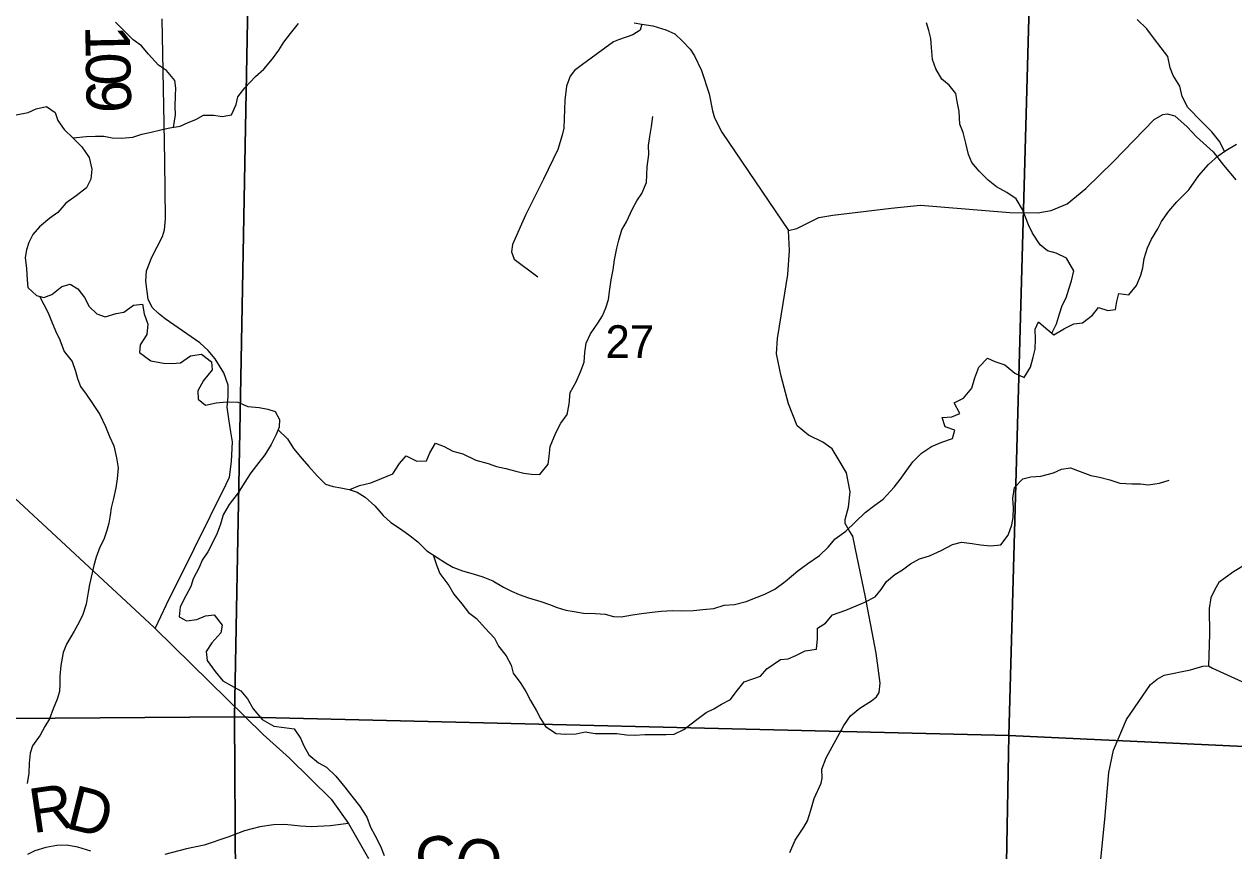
# Model space of a CAD drawing. Extents: x 2043100 to 2470832, y 443715 to 810583.
# Drawn here: x 2241363 to 2249519, y 675442 to 681017 of the extents above; entities that cross this region are included whole.
import ezdxf

# ---------------------------------------------------------------- set-up
doc = ezdxf.new("R2010")
doc.units = 0
for name, color, linetype in [('GM_X_County_Road', 7, 'Continuous'), ('GM_X_County_Road_Text', 7, 'Continuous'), ('GM_X_Minor_River', 7, 'Continuous'), ('GM_X_Section', 7, 'Continuous'), ('GM_X_Section_Text', 7, 'Continuous'), ('GM_X_State_Route', 7, 'Continuous'), ('GM_X_Township_Road', 7, 'Continuous'), ('GM_X_Township_Road_Text', 7, 'Continuous'), ('GM_X_Township_ROW', 7, 'Continuous')]:
    doc.layers.add(name, color=color, linetype=linetype)

msp = doc.modelspace()

# ---------------------------------------------------------------- linework, layer by layer
at = {"layer": 'GM_X_County_Road'}
for points in [[(2245475.3, 681025.5), (2245527.4, 681016.4), (2245601.6, 681005.8), (2245690.1, 680979.3), (2245750.5, 680952.4), (2245801.4, 680901.2), (2245852.3, 680848), (2245883, 680804.5), (2245930.8, 680705.3), (2245981.5, 680546), (2246003.5, 680432.2), (2246018.3, 680384.4), (2246067.9, 680289.2), (2246516.7, 679624.3), (2246573.1, 679639.4), (2246676.2, 679691.3), (2246721.8, 679712.1), (2246815.5, 679729.8), (2247208.6, 679777), (2247360.3, 679791.7), (2247406.2, 679796.5), (2248009, 679747.3), (2248197, 679744.7), (2248286.7, 679760.3), (2248396, 679804.3), (2248520.1, 679908.7), (2248707, 680090.3), (2248982.1, 680373.6), (2249039.4, 680408.7), (2249069.4, 680411.2), (2249121.6, 680398.1), (2249204.8, 680325.5), (2249268.2, 680258.2), (2249379.1, 680154.8), (2249449.9, 680065.1), (2249532.7, 679967.5)], [(2249601.4, 677375.1), (2249517.7, 677322.4), (2249459.9, 677281.9), (2249418, 677251.6), (2249390.4, 677203.3), (2249364.7, 677149), (2249353.2, 677076.8), (2249354.5, 676902.5), (2249348, 676690), (2249376.1, 676674.2), (2249573.1, 676583.4)], [(2248094.6, 674790.1), (2248151.9, 674833.2), (2248211.1, 674878.3), (2248303.9, 674946.1), (2248406.7, 675014), (2248501.6, 675073.8), (2248542.9, 675114.6), (2248583.6, 675189.4), (2248622.2, 675386.4), (2248649.6, 675653.2), (2248676.1, 675970.1), (2248707.5, 676120.9), (2248796, 676326.8), (2248957.8, 676564), (2249001.2, 676598.8), (2249048.8, 676625.7), (2249226.1, 676663), (2249309.9, 676687.8), (2249348, 676690)], [(2243549.2, 675625.9), (2243426, 675609.9), (2243298.1, 675602.9), (2243226.1, 675608.4), (2243120, 675619.6), (2243044.1, 675617), (2242952.2, 675604.2), (2242848.5, 675577.4), (2242736.8, 675534.5), (2242577.3, 675479.2), (2242457.5, 675454.2), (2242311.8, 675417)], [(2241811.9, 675439.1), (2241723.8, 675466.5), (2241647.7, 675479.9), (2241583.7, 675477.4), (2241509.9, 675464.8), (2241434.1, 675442.2), (2241384.3, 675415.8)]]:
    msp.add_lwpolyline(points, dxfattribs=at)
at = {"layer": 'GM_X_Minor_River'}
for points in [[(2241692.3, 680249.3), (2241781.1, 680258.8), (2241843.1, 680261), (2241901.1, 680261.2), (2241957.1, 680251.4), (2242019.1, 680247.6), (2242095, 680253.9), (2242156.9, 680276.1), (2242218.9, 680288.3), (2242292.8, 680306.6), (2242344.7, 680316.8), (2242414.7, 680329), (2242468.6, 680353.2), (2242520.5, 680373.4), (2242572.4, 680403.6), (2242642.4, 680403.9), (2242698.4, 680394), (2242760.3, 680406.3), (2242792.1, 680474.4), (2242803.9, 680526.5), (2242849.7, 680586.7), (2242923.5, 680663), (2242979.3, 680713.2), (2243037.1, 680783.5), (2243078.9, 680841.7), (2243112.7, 680895.8), (2243158.5, 680954), (2243212.3, 681022.2)], [(2242369, 680321), (2242382.5, 680405), (2242380.3, 680461), (2242384.1, 680535.1), (2242385.9, 680585.1), (2242377.8, 680637.1), (2242323.6, 680705), (2242267.5, 680740.8), (2242201.3, 680814.6), (2242153.2, 680870.5), (2242097.1, 680912.3), (2242045, 680962.2), (2241978.8, 681030)], [(2248292.8, 678932), (2248324.2, 678996.2), (2248344, 679064.3), (2248361.8, 679120.4), (2248387.7, 679170.6), (2248407.5, 679228.7), (2248425.3, 679284.8), (2248439.1, 679352.9), (2248390.9, 679438.8), (2248320.8, 679472.6), (2248262.8, 679488.4), (2248212.7, 679528.2), (2248160.5, 679608.1), (2248134.3, 679664.1), (2248114.2, 679716), (2248094, 679768), (2248051.8, 679839.9), (2247987.7, 679881.7), (2247917.7, 679919.5), (2247861.6, 679965.3), (2247801.4, 680025.2), (2247753.2, 680085), (2247731.1, 680137), (2247712.9, 680215), (2247694.7, 680287), (2247672.5, 680343), (2247666.3, 680429), (2247654.1, 680495), (2247643.9, 680549), (2247599.8, 680604.9), (2247549.7, 680646.7), (2247509.5, 680714.7), (2247487.3, 680778.6), (2247481.1, 680858.7), (2247476.9, 680920.7), (2247462.7, 680974.7), (2247446.6, 681026.7)], [(2249208.5, 680454.3), (2249171.4, 680530.2), (2249155.2, 680598.2), (2249109, 680670.1), (2249090.8, 680722), (2249074.6, 680798), (2249028.5, 680857.9), (2248978.3, 680923.8), (2248932.1, 680985.7), (2248867.9, 681049.5)], [(2241308.9, 680405.3), (2241390.8, 680421.6), (2241442.7, 680445.8), (2241512.6, 680462), (2241572.7, 680420.2), (2241588.9, 680368.2), (2241633.1, 680306.3), (2241693.2, 680248.5), (2241751.4, 680188.7), (2241801.6, 680116.8), (2241819.8, 680038.8), (2241812, 679970.7), (2241782.2, 679912.6), (2241714.3, 679858.3), (2241644.5, 679810), (2241590.7, 679747.8), (2241534.9, 679707.6), (2241467.1, 679649.3), (2241421.2, 679599.1), (2241395.4, 679545), (2241379.6, 679494.9), (2241369.7, 679442.8), (2241377.9, 679368.8), (2241384.1, 679292.8), (2241388.3, 679240.8), (2241446.4, 679186.9), (2241496.5, 679173.1), (2241548.4, 679193.3), (2241616.2, 679247.5), (2241672.1, 679263.7), (2241724.2, 679231.9), (2241770.3, 679174), (2241800.5, 679112.1), (2241852.6, 679064.2), (2241908.7, 679042.4), (2241982.6, 679064.7), (2242034.5, 679074.8), (2242100.4, 679121.1), (2242160.3, 679129.3), (2242172.5, 679063.3), (2242196.7, 678993.3), (2242190.9, 678923.3), (2242145.1, 678855.1), (2242141.3, 678803), (2242217.4, 678745.2), (2242303.4, 678729.5), (2242359.4, 678727.7), (2242417.4, 678731.9), (2242485.2, 678780.2), (2242559.2, 678790.4), (2242625.3, 678738.6), (2242629.4, 678684.6), (2242571.7, 678614.3), (2242533.9, 678544.2), (2242536.1, 678488.1), (2242586.2, 678448.3), (2242658.1, 678462.5), (2242728, 678468.8)], [(2249455.4, 680157.2), (2249423.6, 680223.7), (2249370.9, 680291.3), (2249304.2, 680358.7), (2249208.5, 680454.3)], [(2243558.2, 677877.6), (2243623.3, 677905.4), (2243699.3, 677923.7), (2243773.1, 677952), (2243849, 677984.3), (2243892.8, 678054.5), (2243938.6, 678104.7), (2244010.7, 678068.9), (2244074.7, 678071.1), (2244098.5, 678125.2), (2244136.3, 678191.4), (2244194.3, 678169.6), (2244252.4, 678137.8), (2244320.4, 678120), (2244408.5, 678076.2), (2244490.5, 678054.5), (2244548.6, 678034.7), (2244610.6, 678020.9), (2244678.6, 678003.1), (2244732.6, 677989.3), (2244782.6, 677981.5), (2244840.6, 677979.7), (2244896.4, 678049.9), (2244902.2, 678101.9), (2244910, 678168), (2244947.8, 678260.2), (2244981.5, 678326.4), (2245023.4, 678384.6), (2245037.1, 678454.7), (2245044.9, 678532.7), (2245084.7, 678604.9), (2245114.5, 678673.1), (2245138.3, 678737.2), (2245144.1, 678803.3), (2245151.9, 678865.3), (2245181.7, 678927.5), (2245231.5, 678999.7), (2245261.3, 679049.8), (2245285.1, 679103.9), (2245303, 679160), (2245312.7, 679230.1), (2245320.6, 679292.2), (2245334.4, 679360.3), (2245344.2, 679428.4), (2245359.9, 679506.5), (2245371.7, 679560.6), (2245393.5, 679630.7), (2245423.4, 679682.8), (2245465.1, 679771), (2245492.9, 679825.2), (2245526.8, 679875.3), (2245558.5, 679949.5), (2245560.4, 680001.5), (2245564.2, 680055.6), (2245574, 680137.7), (2245571.8, 680197.7), (2245581.6, 680259.8), (2245593.4, 680325.9), (2245601.2, 680393.9)], [(2249214.6, 679899.9), (2249281.9, 679996), (2249347.1, 680070.8), (2249412.5, 680129.5), (2249466.1, 680164.1), (2249537.7, 680206.9)], [(2248565.9, 679055.1), (2248605.8, 679105.3), (2248669.8, 679085.5), (2248721.8, 679091.7), (2248729.6, 679145.7), (2248743.5, 679199.8), (2248811.4, 679192), (2248863.2, 679254.3), (2248891, 679324.4), (2248904.9, 679374.5), (2248914.7, 679436.5), (2248936.5, 679508.7), (2248964.3, 679566.8), (2249006.1, 679637), (2249031.9, 679687.1), (2249081.7, 679755.3), (2249135.5, 679819.6), (2249214.6, 679899.9)], [(2241466.2, 679181.4), (2241524.7, 679071.1), (2241546.9, 679013.1), (2241573.1, 678949.2), (2241603.3, 678887.2), (2241633.5, 678809.3), (2241685.6, 678741.4), (2241709.8, 678677.4), (2241722, 678627.5), (2241742.1, 678573.5), (2241780.3, 678521.6), (2241824.4, 678457.7), (2241872.6, 678383.8), (2241910.9, 678303.9), (2241939, 678235.9), (2241967.2, 678172), (2241985.4, 678092), (2241995.6, 678024), (2241989.9, 677949.9), (2241980, 677889.8), (2241964.3, 677817.7), (2241948.5, 677755.6), (2241942.6, 677705.6), (2241932.8, 677651.5), (2241920.9, 677601.4), (2241901.1, 677541.3), (2241873.3, 677489.2), (2241847.5, 677423), (2241831.7, 677366.9), (2241821.8, 677316.9), (2241804.1, 677236.8), (2241794.2, 677186.7), (2241780.4, 677104.6), (2241758.7, 677036.5), (2241734.8, 676984.3), (2241699, 676922.2), (2241647.3, 676835.9), (2241625.5, 676779.8), (2241609.7, 676691.7), (2241604, 676619.6), (2241604.1, 676567.6), (2241600.3, 676515.5), (2241584.4, 676465.4), (2241558.6, 676399.3), (2241532.8, 676331.2), (2241503, 676279), (2241471.2, 676220.9), (2241419.4, 676150.7), (2241403.6, 676100.6), (2241395.8, 676032.5), (2241394, 675966.4), (2241384.2, 675896.4)], [(2243074.6, 678280.2), (2243138.6, 678220), (2243178.8, 678156.1), (2243237, 678086.2), (2243283.1, 678034.4), (2243337.3, 677970.5), (2243395.4, 677914.7), (2243447.4, 677898.8), (2243497.4, 677889), (2243553.4, 677879.2), (2243607.5, 677861.4), (2243661.6, 677827.5), (2243727.7, 677767.7), (2243783.9, 677703.8), (2243836, 677656), (2243908.1, 677608.2), (2243966.2, 677566.4), (2244016.3, 677524.5), (2244078.5, 677464.7), (2244148.6, 677420.9), (2244202.6, 677383), (2244252.7, 677355.2), (2244318.8, 677329.4), (2244390.8, 677309.6), (2244454.8, 677289.8), (2244522.9, 677262.1), (2244595, 677220.3), (2244649, 677192.4), (2244701.1, 677170.6), (2244763.1, 677148.8), (2244847.2, 677123.1), (2244905.2, 677103.3), (2244957.2, 677083.4), (2245015.3, 677063.6), (2245071.3, 677055.8), (2245133.3, 677044), (2245213.2, 677042.3), (2245281.2, 677038.5), (2245337.2, 677022.7), (2245389.2, 677020.8), (2245465.2, 677033.1), (2245525.1, 677043.3), (2245597.1, 677051.6), (2245657, 677057.8), (2245735, 677062.1), (2245797, 677060.3), (2245872.9, 677062.5), (2245938.9, 677068.8), (2246012.8, 677077), (2246082.7, 677097.3), (2246152.7, 677103.5), (2246230.6, 677123.8), (2246304.5, 677152.1), (2246356.4, 677172.2), (2246424.3, 677206.5), (2246494.1, 677258.8), (2246579.8, 677329.1), (2246645.7, 677379.4), (2246725.5, 677433.7), (2246783.3, 677489.9), (2246831.1, 677546.1), (2246902.9, 677598.4), (2246966.7, 677658.7), (2247032.5, 677722.9), (2247098.3, 677773.2), (2247154.2, 677813.4), (2247227.9, 677893.7), (2247269.7, 677945.9), (2247313.5, 678008.1), (2247355.4, 678064.3), (2247413.2, 678122.5), (2247481, 678168.8), (2247550.9, 678197), (2247622.8, 678223.3), (2247638.6, 678279.4), (2247572.6, 678301.2), (2247552.4, 678363.2), (2247618.4, 678369.4), (2247672.3, 678391.6), (2247634.1, 678463.5), (2247696, 678493.8), (2247751.7, 678562), (2247773.5, 678632.1), (2247799.3, 678704.2), (2247857.1, 678764.5), (2247907.1, 678742.6), (2247975.2, 678718.8), (2248043.3, 678663), (2248105.4, 678633.2), (2248147.2, 678703.4), (2248166.9, 678771.5), (2248178.8, 678825.6), (2248182.6, 678891.7), (2248180.4, 678959.7), (2248202.2, 679009.8), (2248252.3, 678966), (2248304.5, 678922.1), (2248378.3, 678964.4), (2248440.2, 678996.6), (2248498.1, 679002.8), (2248565.9, 679055.1)], [(2242728, 678468.8), (2242804, 678467), (2242870.1, 678437.2), (2242948.1, 678431.5), (2243006.1, 678419.7), (2243056.1, 678403.9), (2243084.2, 678349.9), (2243082.4, 678299.9), (2243062.5, 678249.8), (2243028.8, 678181.6), (2242985, 678111.4), (2242945.2, 678061.2), (2242891.4, 677991), (2242845.6, 677920.8), (2242805.8, 677856.6), (2242746.1, 677778.4), (2242704.3, 677708.2), (2242686.5, 677644.1), (2242664.7, 677583.9), (2242632.9, 677519.8), (2242601.1, 677457.6), (2242563.3, 677401.5), (2242543.4, 677351.4), (2242501.6, 677275.2), (2242485.8, 677225.1), (2242452, 677160.9), (2242414.2, 677086.7), (2242408.4, 677018.7), (2242458.5, 676992.8), (2242526.5, 677001.1), (2242586.4, 677027.3), (2242644.3, 677033.5), (2242698.5, 676963.6), (2242688.7, 676911.5), (2242628.9, 676845.3), (2242589.1, 676785.1), (2242597.2, 676725.1), (2242651.4, 676651.2), (2242701.6, 676587.4), (2242757.7, 676555.5), (2242823.8, 676519.7), (2242867.9, 676465.8), (2242906.1, 676399.9), (2242968.3, 676328.1), (2243046.4, 676282.3), (2243116.4, 676272.6), (2243184.4, 676264.8), (2243226.5, 676200.9), (2243248.7, 676148.9), (2243282.8, 676089), (2243347, 676035.2), (2243401, 676005.3), (2243463.2, 675945.5), (2243525.4, 675871.7), (2243571.6, 675809.8), (2243623.7, 675745.9), (2243673.9, 675668), (2243698.1, 675602.1), (2243728.3, 675548.1), (2243764.5, 675472.2), (2243790.6, 675410.2)], [(2244119.8, 677438.9), (2244144.7, 677362.8), (2244164.9, 677310.9), (2244225.1, 677231), (2244259.2, 677173.1), (2244313.4, 677107.2), (2244359.6, 677049.4), (2244411.7, 677009.5), (2244471.8, 676943.7), (2244534, 676875.8), (2244560.2, 676821.9), (2244612.3, 676756), (2244646.5, 676694.1), (2244660.7, 676640.1), (2244710.8, 676570.2), (2244745, 676516.3), (2244777.1, 676456.4), (2244817.3, 676386.4), (2244843.5, 676334.5), (2244877.6, 676280.6), (2244949.7, 676232.8), (2245013.7, 676229), (2245085.7, 676231.2), (2245145.6, 676243.5), (2245213.6, 676233.7), (2245289.6, 676231.9), (2245359.6, 676232.2), (2245423.6, 676224.4), (2245477.6, 676222.6), (2245547.5, 676226.8), (2245603.5, 676227), (2245691.5, 676225.3), (2245745.4, 676229.5), (2245811.3, 676259.8), (2245889.1, 676320.1), (2245960.9, 676374.3), (2246012.8, 676398.5), (2246064.7, 676430.7), (2246124.6, 676463), (2246164.4, 676513.1), (2246218.2, 676581.4), (2246270.1, 676599.6), (2246328, 676619.8), (2246369.9, 676669.9), (2246461.7, 676732.3), (2246513.6, 676736.5), (2246565.5, 676758.7), (2246629.4, 676790.9), (2246705.4, 676801.2), (2246711.1, 676871.2), (2246710.9, 676943.3), (2246764.8, 676977.5), (2246812.6, 677033.7), (2246902.5, 677064), (2246972.4, 677094.3), (2247030.3, 677118.5), (2247100.2, 677154.8), (2247142, 677205), (2247177.8, 677257.1), (2247233.6, 677305.3), (2247285.5, 677337.5), (2247339.4, 677377.8), (2247399.3, 677410), (2247467.2, 677430.2), (2247545, 677466.5), (2247622.9, 677506.8), (2247682.8, 677523), (2247754.8, 677515.3), (2247810.8, 677505.4), (2247878.8, 677499.7), (2247948.8, 677505.9), (2247996.6, 677570.1), (2248022.3, 677640.3), (2248032.2, 677690.3), (2248034, 677754.4), (2248029.8, 677820.4), (2248039.6, 677892.5), (2248095.4, 677950.7), (2248149.3, 677964.9), (2248217.3, 677969.2), (2248303.2, 677991.5), (2248357.1, 678015.7), (2248417, 678023.9), (2248483.1, 678000.1), (2248555.2, 677972.3), (2248613.2, 677962.5), (2248683.2, 677944.7), (2248751.2, 677920.9), (2248831.2, 677917.2), (2248889.2, 677917.4), (2248941.2, 677909.6), (2249017.1, 677921.8), (2249083, 677942.1)]]:
    msp.add_lwpolyline(points, dxfattribs=at)
at = {"layer": 'GM_X_Section'}
for points in [[(2237434.5, 681728.7), (2242879.6, 681645.2), (2242780.6, 676346), (2237342.8, 676305.5)], [(2242879.6, 681645.2), (2248150.8, 681542), (2248002, 676220.2), (2242780.6, 676346)], [(2248150.8, 681542), (2253630.3, 681270.6), (2253436.7, 675966.1), (2248002, 676220.2)], [(2242780.6, 676346), (2242814.2, 670794.1), (2237638.9, 670912.4), (2237290.7, 670914.8), (2237342.8, 676305.5)], [(2248002, 676220.2), (2247901.2, 670696.9), (2242814.2, 670794.1), (2242780.6, 676346)], [(2248002, 676220.2), (2253436.7, 675966.1), (2253429.7, 670607.7), (2248097.4, 670695), (2247901.2, 670696.9)]]:
    msp.add_lwpolyline(points, close=True, dxfattribs=at)
at = {"layer": 'GM_X_State_Route'}
msp.add_lwpolyline([(2241172.1, 677936.4), (2242239.7, 676947.3), (2242245.8, 676941.3), (2242973.7, 676225.2), (2243152.9, 676066.4), (2243432.7, 675790.2), (2243549.2, 675625.9), (2243685.4, 675389.7)], dxfattribs=at)
at = {"layer": 'GM_X_Township_Road'}
for points in [[(2242245.8, 676941.3), (2242323.5, 677103.6), (2242509, 677479.4), (2242725.4, 677913.9), (2242746.6, 677962.4), (2242760.8, 678066.8), (2242768.5, 678201.1), (2242752.8, 678294.9), (2242739.5, 678370.8), (2242730.5, 678432.7), (2242739.2, 678505), (2242737.9, 678583.1), (2242708.5, 678664.6), (2242650.8, 678759.7), (2242603.9, 678815), (2242547, 678868), (2242314.2, 679030.1), (2242267.6, 679065.3), (2242226.9, 679106.6), (2242199.9, 679162.2), (2242183.8, 679284.1), (2242188.7, 679352.2), (2242223.1, 679445), (2242294.6, 679584.5), (2242309.9, 679628.8), (2242316.5, 679705), (2242311.8, 680093.5), (2242307.4, 680347.7), (2242293.3, 681052.4)], [(2245527.4, 681016.4), (2245516.1, 680976.2), (2245466.7, 680945.2), (2245369.3, 680911.5), (2245335.5, 680898.8), (2245278.2, 680855.7), (2245128.2, 680744.9), (2245072.9, 680703.9), (2245043.6, 680665.3), (2245018.7, 680598.7), (2245008.4, 680504.4), (2245001.6, 680316.1), (2244990.4, 680267.8), (2244960.1, 680171.1), (2244863.6, 679971.1), (2244743.8, 679728.6), (2244655.2, 679530.8), (2244648.1, 679480.6), (2244666.9, 679432.9), (2244827, 679313.6)]]:
    msp.add_lwpolyline(points, dxfattribs=at)
at = {"layer": 'GM_X_Township_ROW'}
msp.add_lwpolyline([(2246524.9, 675431.1), (2246560.3, 675513.5), (2246619.7, 675602.1), (2246645.4, 675644.3), (2246666.8, 675716.6), (2246690.3, 675794.9), (2246735.5, 675897.3), (2246743.3, 675931.4), (2246740.8, 675991.5), (2246770.3, 676069.8), (2246888.7, 676287), (2246934.2, 676351.5), (2246997.9, 676404), (2247075.5, 676452.7), (2247109.3, 676481), (2247127.1, 676509.2), (2247134.6, 676573.3), (2247107.2, 676775.4), (2247034.3, 677163.3), (2246980.4, 677421.3), (2246949.4, 677563.2), (2246925.1, 677603.1), (2246898.7, 677648.9), (2246898.5, 677677), (2246919.9, 677759.2), (2246931.2, 677863.5), (2246908.2, 677991.4), (2246857.6, 678075.2), (2246811, 678152.9), (2246748.7, 678198.5), (2246650.3, 678245.8), (2246575.9, 678307.3), (2246516.7, 678457), (2246467.4, 678642.9), (2246436.3, 678792.8), (2246441.5, 678897), (2246479.8, 679133.6), (2246512.4, 679328.1), (2246523.2, 679490.4), (2246516.7, 679624.3)], dxfattribs=at)

# ---------------------------------------------------------------- texts
at = {"layer": 'GM_X_County_Road_Text'}
for s, rotation, p in [('R', 8.31887, (2241421.1, 675559.6)), ('D', 346.01588, (2241634.3, 675596.8))]:
    msp.add_text(s, height=300, rotation=rotation, dxfattribs=at).set_placement(p)
at = {"layer": 'GM_X_Section_Text'}
msp.add_text('27', height=220.83, rotation=0.00001, dxfattribs=at).set_placement((2245282.4, 678765.4))
at = {"layer": 'GM_X_Township_Road_Text'}
for s, rotation, p in [('1', 271.10679, (2241774.1, 681007.9)), ('0', 271.10332, (2241777.7, 680823.1)), ('9', 271.10679, (2241781.3, 680638.3)), ('C', 10.78484, (2244031.3, 675214.1)), ('O', 346.27034, (2244239.7, 675261.1))]:
    msp.add_text(s, height=300, rotation=rotation, dxfattribs=at).set_placement(p)

doc.saveas('drawing.dxf')
